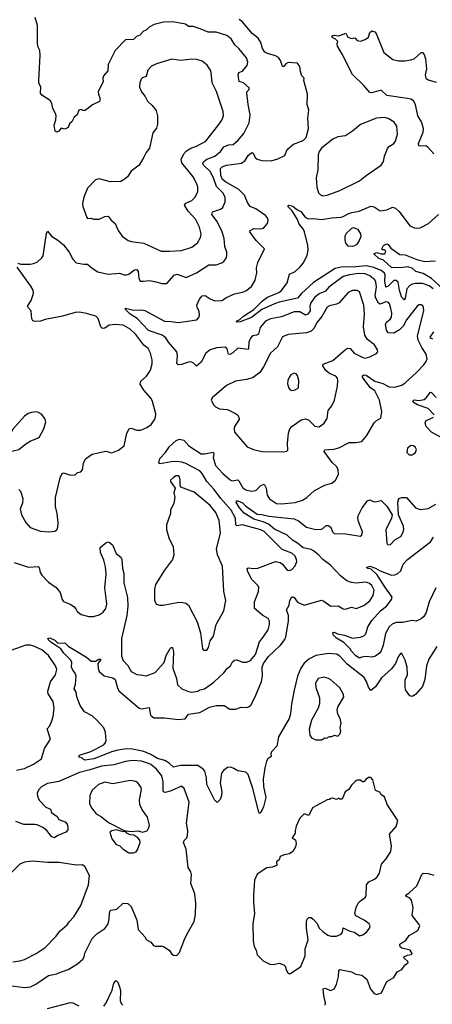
# Model space of a CAD drawing. Extents: x 2056909 to 2160450, y 827444 to 1016825.
# Tile 484 of 501: x 2137533 to 2141131, y 989321 to 997915. Entities that reach past the tile are written whole.
import ezdxf

# ---------------------------------------------------------------- set-up
doc = ezdxf.new("R2010")
doc.units = 0

msp = doc.modelspace()

# ---------------------------------------------------------------- linework, layer by layer
at = {"layer": '0CON10XD'}
for points in [[(2139106, 997836), (2139045, 997855.7), (2139005, 997856), (2138977.5, 997875), (2138867.8, 997897.8), (2138786.3, 997893.7), (2138705, 997872.5), (2138660.7, 997849.3), (2138635, 997824.2), (2138613.3, 997815), (2138579.1, 997780.9), (2138550.7, 997769.3), (2138525, 997741.4), (2138455, 997740), (2138365, 997646.2), (2138304.2, 997525), (2138302.5, 997467.5), (2138263.3, 997425), (2138257.5, 997405), (2138260, 997375), (2138218, 997285), (2138218.8, 997265), (2138233.8, 997225), (2138228.3, 997201.7), (2138167.7, 997172.3), (2138105, 997123.3), (2138085, 997122.5), (2138065, 997130), (2138047.5, 997125), (2138032.5, 997085), (2138006.7, 997065), (2137986.7, 997023.3), (2137967.5, 997005), (2137956.4, 996973.6), (2137925, 996960), (2137895, 996967.5), (2137875, 996942.5), (2137856.7, 996933.3), (2137842.9, 996942.9), (2137834.6, 996995), (2137848.7, 997041.3), (2137850, 997075), (2137845, 997097.5), (2137821.2, 997141.2), (2137813.8, 997185), (2137799.5, 997209.5), (2137725, 997257.5), (2137713.3, 997275), (2137717.5, 997325), (2137700, 997365), (2137698.1, 997385), (2137710, 997605), (2137707.5, 997645), (2137692.5, 997675), (2137687.1, 997705), (2137686.9, 997865), (2137667.5, 997935)], [(2139076.2, 995295), (2139094.2, 995315), (2139099.4, 995335), (2139096.9, 995366.9), (2139079.2, 995405), (2139078, 995425), (2139099.4, 995475), (2139125, 995504.2), (2139148.8, 995508.8), (2139195, 995477.5), (2139235, 995462.5), (2139295, 995463.8), (2139335, 995490), (2139405, 995522.9), (2139475, 995536.9), (2139505, 995550), (2139552.8, 995587.2), (2139587.6, 995642.4), (2139599.4, 995705), (2139599.2, 995750.8), (2139610, 995795), (2139667.5, 995915), (2139595, 995987.1), (2139540, 996065), (2139543.3, 996075), (2139575, 996092.9), (2139635, 996090), (2139658.8, 996095), (2139694.3, 996135), (2139699.5, 996165), (2139693.5, 996185), (2139675, 996207.3), (2139591.1, 996265), (2139543.6, 996283.6), (2139520, 996320), (2139493.5, 996385), (2139445, 996434.3), (2139328.9, 996498.9), (2139301, 996521), (2139286, 996555), (2139283, 996617), (2139297.8, 996632.3), (2139335, 996644.6), (2139468.1, 996661.9), (2139498.9, 996685), (2139525, 996730.8), (2139556, 996756), (2139570, 996750), (2139585, 996711.2), (2139605, 996698), (2139645, 996686.2), (2139725, 996682), (2139785, 996700), (2139845, 996730), (2139865, 996783.3), (2139921.2, 996828.8), (2140005, 996861.2), (2140032.3, 996887.7), (2140051.4, 996965), (2140044.2, 997055), (2140054, 997125), (2140038.6, 997175), (2140042.2, 997265), (2140010, 997385), (2140014, 997405), (2139992, 997425), (2139983, 997463), (2139975, 997507.5), (2139955.7, 997535.7), (2139875, 997540.6), (2139855, 997531.4), (2139835, 997506.9), (2139825, 997507.5), (2139808.5, 997558.5), (2139788.6, 997585), (2139765, 997598.8), (2139695, 997618.9), (2139671.7, 997631.8), (2139649.6, 997665), (2139635.8, 997715.8), (2139611.5, 997755), (2139558.9, 997795), (2139475.8, 997895.8), (2139447.6, 997917.6)], [(2137515, 995790), (2137542, 995782), (2137625, 995780.8), (2137654.1, 995785.9), (2137685, 995798.8), (2137725, 995836.7), (2137738, 995855), (2137765, 996050), (2137775, 996070), (2137810, 996025), (2137875, 995986.2), (2137915, 995948.8), (2137964, 995885), (2137995.7, 995825.7), (2138025, 995793.3), (2138090.5, 995780.5), (2138125, 995782), (2138165, 995746.7), (2138215, 995714.2), (2138305, 995694.5), (2138401.7, 995701.7), (2138445, 995688), (2138465, 995688.6), (2138485, 995694.4), (2138535, 995733.1), (2138555, 995736), (2138565, 995717.5), (2138570.6, 995660.6), (2138584.5, 995634.5), (2138611.7, 995631.7), (2138665, 995638.1), (2138709.5, 995630.5), (2138775, 995614), (2138815, 995614), (2138880, 995685), (2138905, 995694.4), (2138985, 995664.4), (2139075, 995705.5), (2139183.1, 995776.9), (2139245, 995775.7), (2139295, 995794), (2139313.3, 995805), (2139333.3, 995835), (2139340, 995855), (2139338, 995885), (2139322.2, 995935), (2139314.5, 996005), (2139299.5, 996065), (2139254.3, 996154.3), (2139207.5, 996215), (2139215, 996237.5), (2139285, 996261.4), (2139304.5, 996275.5), (2139325.6, 996325), (2139325.5, 996365), (2139304.4, 996405), (2139248.1, 996458.1), (2139222, 996535), (2139195, 996589.1), (2139135.4, 996645), (2139130.2, 996659.8), (2139136.4, 996675), (2139165, 996698), (2139235, 996725.3), (2139284.7, 996765.3), (2139314.3, 996805.7), (2139355, 996822.3), (2139395, 996825.6), (2139436.7, 996865), (2139486.8, 996923.2), (2139534.5, 997015), (2139543.6, 997085), (2139524.2, 997175.8), (2139513.6, 997276.4), (2139513.9, 997286.1), (2139533.6, 997306.4), (2139535, 997320), (2139485, 997364), (2139445.8, 997375.8), (2139438.1, 997435), (2139445, 997454), (2139475, 997466.2), (2139517.5, 997515), (2139522.9, 997545), (2139511.3, 997581.3), (2139444.2, 997665), (2139409.2, 997695), (2139378.3, 997748.3), (2139338.1, 997778.1), (2139245, 997807.8), (2139175, 997807.5), (2139106, 997836)], [(2141145, 996743.5), (2141092.6, 996802.6), (2141074.4, 996814.4), (2141025, 996810), (2141014.2, 996815), (2141012.2, 996835), (2141052.1, 996935), (2141053.8, 996965), (2141037.1, 997025), (2141005.6, 997075.6), (2140983.4, 997175), (2140967.2, 997207.2), (2140945, 997221.2), (2140915, 997227.8), (2140735, 997252.5), (2140685, 997298.9), (2140605, 997277.5), (2140585, 997278.8), (2140535, 997340), (2140435.9, 997435.9), (2140344.4, 997615), (2140303.3, 997685), (2140300, 997705), (2140307.5, 997725), (2140287.5, 997745), (2140265, 997756.2), (2140256.2, 997765), (2140256.7, 997775), (2140275, 997779.5), (2140315, 997774.2), (2140376.7, 997796.7), (2140395, 997762), (2140425, 997752.5), (2140455, 997756.9), (2140475, 997733.3), (2140505, 997728.8), (2140545, 997741.2), (2140575.9, 997764.1), (2140585.8, 997804.2), (2140605, 997816.7), (2140629.2, 997809.2), (2140641.2, 997795), (2140707.7, 997627.7), (2140787, 997567), (2140835, 997555.7), (2140895, 997555.8), (2140945, 997564.2), (2140973.3, 997575), (2141035, 997630), (2141045, 997630), (2141060.3, 997610.3), (2141070.5, 997575), (2141080.8, 997485), (2141068.5, 997435), (2141073.5, 997405), (2141095, 997390), (2141165, 997370.8)], [(2138835, 995894.5), (2138945, 995900.9), (2139035, 995930), (2139083.2, 995966.8), (2139110.6, 996015), (2139115.6, 996045.6), (2139101.9, 996105), (2139065, 996174.2), (2139003.3, 996243.3), (2138970.9, 996295), (2138982.9, 996315), (2139035, 996336.7), (2139061.9, 996365), (2139087.5, 996415), (2139085.8, 996455), (2139071.9, 996495), (2139044.1, 996544.1), (2138946.9, 996665), (2138939.4, 996695), (2138963.1, 996745), (2138988.6, 996771.4), (2139026, 996795), (2139075, 996812.5), (2139154.7, 996855.3), (2139270.6, 996999.4), (2139295, 997038.8), (2139309.4, 997075), (2139307.1, 997115), (2139249.1, 997289.1), (2139210, 997365), (2139203.3, 997455), (2139196.9, 997475), (2139167.8, 997517.8), (2139125, 997552.9), (2139077.9, 997567.9), (2139035, 997569.4), (2138935, 997559.2), (2138860.5, 997569.5), (2138725, 997530), (2138681.7, 997508.3), (2138650, 997475), (2138635, 997420), (2138605, 997406.7), (2138593.3, 997395), (2138580, 997365), (2138576.4, 997326.4), (2138593.8, 997285), (2138626.7, 997245), (2138647.5, 997205), (2138687.7, 997167.7), (2138721.7, 997121.7), (2138734.3, 997075), (2138735.5, 997004.5), (2138725, 996967.5), (2138695, 996927.5), (2138665.9, 996794.1), (2138636.7, 996755), (2138616, 996714), (2138575, 996646.7), (2138505, 996593.3), (2138473.3, 996545), (2138452.5, 996525), (2138415, 996503.8), (2138325, 996498.8), (2138225, 996526.2), (2138195, 996517.5), (2138124.2, 996445), (2138092.9, 996365), (2138080.5, 996309.5), (2138082, 996285), (2138117.5, 996187.5), (2138125, 996180), (2138155, 996183.3), (2138175, 996173.3), (2138225, 996173.3), (2138275, 996197.5), (2138305, 996200), (2138330, 996165), (2138366, 996135), (2138390, 996075), (2138426, 996025), (2138478.1, 995988.1), (2138507.9, 995977.9), (2138615, 995965.6), (2138765, 995895.6), (2138835, 995894.5)], [(2140177.3, 996377.3), (2140215, 996383.1), (2140325, 996423.3), (2140495, 996508.2), (2140555, 996556.7), (2140683.8, 996645), (2140705, 996676.7), (2140715.6, 996725), (2140740.2, 996789.8), (2140758.3, 996811.7), (2140796, 996835), (2140810, 996855), (2140827.5, 996915), (2140820.8, 996985), (2140799.6, 997019.6), (2140745, 997054), (2140715, 997060.8), (2140645, 997054.4), (2140505, 997000), (2140435, 996941.4), (2140375, 996900.6), (2140308.6, 996891.4), (2140265, 996871.2), (2140165.8, 996794.2), (2140144, 996765), (2140136, 996736), (2140134.1, 996604.1), (2140118.6, 996535), (2140124.4, 996454.4), (2140140, 996405), (2140155.7, 996385.7), (2140177.3, 996377.3)], [(2141139.4, 995565), (2141102.4, 995592.4), (2141045, 995613.5), (2140985, 995613.7), (2140955, 995607.2), (2140935, 995595.3), (2140909.7, 995565), (2140895, 995486), (2140885, 995469.2), (2140863.3, 995495), (2140844.1, 995555), (2140834.4, 995625), (2140815, 995638.5), (2140795, 995638.8), (2140745, 995589.2), (2140725, 995580.8), (2140715.7, 995635), (2140721, 995685), (2140714.1, 995704.1), (2140686.4, 995725), (2140621.8, 995751.8), (2140555, 995768.2), (2140465, 995757.4), (2140335, 995756.1), (2140285, 995744.3), (2140095, 995620.4), (2139990.3, 995525), (2139955, 995483.6), (2139795, 995450.2), (2139754.1, 995435.9), (2139644.1, 995385.9), (2139555, 995314.6), (2139456.7, 995276.7), (2139430, 995275), (2139424.3, 995285), (2139452.5, 995297.5), (2139485, 995328.6), (2139574.8, 995385.2), (2139649.1, 995460.9), (2139695, 995493.9), (2139793.8, 995533.8), (2139815, 995551.3), (2139865, 995617.8), (2139886.7, 995693.3), (2139935, 995716.8), (2139975.4, 995755), (2140006.7, 995793.3), (2140040.2, 995859.8), (2140048.5, 995905), (2140045.4, 995945), (2140016.9, 996065), (2140005, 996089.6), (2139971.4, 996131.4), (2139955, 996171.4), (2139907.8, 996247.8), (2139872.5, 996285), (2139880, 996295), (2139915, 996288.1), (2139950, 996260), (2139985, 996242.3), (2140021.2, 996191.2), (2140047.6, 996177.6), (2140095, 996178.6), (2140165, 996170), (2140255, 996186.7), (2140337.3, 996192.7), (2140355, 996196.2), (2140402.5, 996225), (2140428.3, 996231.7), (2140492.5, 996245), (2140595, 996287.1), (2140625, 996280.8), (2140675, 996248), (2140735, 996256.2), (2140785, 996280), (2140808.8, 996268.8), (2140841.7, 996241.7), (2140936.6, 996116.6), (2140975, 996099.2), (2141005, 996094.2), (2141025, 996097.5), (2141098.8, 996135), (2141186.2, 996215)], [(2140435, 995937.5), (2140455, 995943.6), (2140475, 995955.6), (2140490.5, 995975), (2140511.9, 996025), (2140506.7, 996046.7), (2140485, 996084), (2140445, 996099.2), (2140425, 996092.5), (2140380.9, 996049.1), (2140369.5, 996025), (2140367.5, 995995), (2140374.4, 995965), (2140395, 995941.9), (2140435, 995937.5)], [(2141220.4, 995570.4), (2141125, 995655.6), (2141050.9, 995700.9), (2140988.5, 995718.5), (2140955, 995745.7), (2140918.2, 995758.2), (2140855, 995748.2), (2140775, 995752.5), (2140706.4, 995816.4), (2140665, 995831.2), (2140622.5, 995872.5), (2140645, 995883.8), (2140685, 995872), (2140718.3, 995871.7), (2140726.7, 995895), (2140715, 995906.7), (2140695, 995907.5), (2140691.2, 995915), (2140704.3, 995945), (2140735, 995958.6), (2140745, 995953.8), (2140770, 995920), (2140847.5, 995865), (2140895, 995862.5), (2140995, 995822.1), (2141065, 995803.3), (2141159.4, 995809.4)], [(2137485, 993176.8), (2137608, 993138), (2137695, 993144), (2137703.2, 993133.2), (2137710.2, 993090.2), (2137725, 993065.7), (2137785, 993006), (2137849.5, 992959.5), (2137886.2, 992915), (2137903.3, 992855), (2137915, 992837.5), (2137973.6, 992813.6), (2138005, 992792.5), (2138023.6, 992773.6), (2138035, 992750), (2138070, 992725), (2138136.4, 992706.4), (2138175, 992706.2), (2138225, 992721.2), (2138260, 992745), (2138282.5, 992775), (2138291.1, 992815), (2138287.5, 992862.5), (2138276.5, 992955), (2138286.4, 993075), (2138280.6, 993140.6), (2138266.7, 993196.7), (2138236.7, 993265), (2138235, 993307.5), (2138285, 993350), (2138305, 993356.7), (2138315, 993353.3), (2138341.2, 993331.2), (2138374, 993255), (2138413.3, 993225), (2138424, 993205), (2138427.8, 993127.8), (2138440.4, 993075), (2138441.2, 993001.2), (2138472.3, 992872.3), (2138475.4, 992795), (2138466.6, 992715), (2138419.2, 992515), (2138420.6, 992360.6), (2138435, 992322), (2138475, 992278), (2138505, 992225.8), (2138555, 992200.6), (2138585, 992195.6), (2138635, 992188), (2138715, 992218), (2138792.2, 992305), (2138809.4, 992365), (2138845, 992426.2), (2138855, 992436.2), (2138865, 992436.2), (2138875.4, 992395.4), (2138868.2, 992255), (2138900.5, 992165), (2138909.5, 992109.5), (2138945.4, 992075.4), (2139005, 992052.2), (2139035, 992046.9), (2139085, 992053.3), (2139105, 992065.6), (2139145, 992075.6), (2139226.4, 992133.6), (2139314.2, 992215), (2139344.6, 992255.4), (2139371.2, 992275), (2139389.5, 992310.5), (2139405, 992323.8), (2139425, 992328.8), (2139475, 992308.5), (2139515, 992308.9), (2139545, 992323.3), (2139588.8, 992375), (2139624.4, 992485), (2139655, 992525.8), (2139699.2, 992590.8), (2139711.8, 992635), (2139711.2, 992665), (2139698.4, 992688.4), (2139653.7, 992713.7), (2139580.8, 992775), (2139579.2, 992835), (2139615.8, 992925), (2139618.3, 992958.3), (2139612.5, 992975), (2139557.9, 993027.9), (2139522.9, 993095), (2139516.7, 993125), (2139525, 993131.2), (2139575, 993125.5), (2139610.6, 993129.4), (2139765, 993186), (2139805, 993176.7), (2139825, 993163.8), (2139865, 993110), (2139885, 993107.1), (2139905, 993117.5), (2139935, 993148), (2139949.4, 993185), (2139948.1, 993205), (2139935, 993232.5), (2139905, 993260), (2139821.5, 993291.5), (2139665, 993447.9), (2139635, 993462.9), (2139508.6, 993498.6), (2139475, 993507.1), (2139425, 993496.9), (2139416.2, 993505), (2139413.3, 993565), (2139377, 993635), (2139287.6, 993735), (2139229.7, 993815), (2139164.8, 993884.8), (2139125, 993954.6), (2139105, 993977.5), (2138975.2, 994045.2), (2138945, 994054.2), (2138905, 994059.4), (2138855, 994056.5), (2138757.7, 994037.7), (2138746.2, 994045), (2138755.8, 994085), (2138802.8, 994137.2), (2138839.7, 994190.3), (2138898.3, 994241.7), (2138925, 994254), (2138964.4, 994244.4), (2139007.5, 994195), (2139115, 994126.5), (2139145, 994125.4), (2139219.7, 994139.7), (2139225.5, 994125.5), (2139220, 994095), (2139240.9, 994025), (2139303.6, 993955), (2139367.6, 993897.6), (2139385, 993890), (2139435, 993898.1), (2139445, 993890), (2139479.1, 993829.1), (2139505, 993812.2), (2139555, 993798.9), (2139592, 993805), (2139635, 993850.6), (2139665, 993860.8), (2139681.1, 993825), (2139690.5, 993765), (2139712.6, 993732.6), (2139772.7, 993692.7), (2139815, 993689.1), (2139935, 993702.5), (2139998.6, 993721.4), (2140036.4, 993743.6), (2140104.5, 993805.5), (2140195, 993853.3), (2140255, 993870), (2140287.5, 993895), (2140314.2, 993945.8), (2140309.7, 993989.7), (2140295.8, 994015), (2140259.1, 994049.1), (2140188.8, 994145), (2140195, 994161.2), (2140230, 994165), (2140273.2, 994166.8), (2140315, 994176.9), (2140405, 994226), (2140465, 994223.8), (2140516.1, 994233.9), (2140561.2, 994285), (2140622.7, 994397.3), (2140645, 994417.5), (2140682.5, 994437.5), (2140690, 994495), (2140671.9, 994595), (2140628.5, 994675), (2140593.2, 994703.2), (2140550, 994755), (2140523.5, 994795), (2140521.9, 994808.1), (2140535, 994814.3), (2140555, 994812.2), (2140629, 994759), (2140700.5, 994740.5), (2140755, 994710.3), (2140802, 994708), (2140864.6, 994725.4), (2140894.2, 994745), (2140994, 994835), (2141057.9, 994902.1), (2141078.3, 994931.7), (2141086, 994955), (2141078.6, 994995), (2141040, 995055), (2141007.1, 995117.1), (2141000.8, 995155), (2141057, 995373), (2141055, 995402.5), (2141047.1, 995417.1), (2141035, 995425.8), (2141015, 995427.5), (2140998, 995415), (2140906.5, 995295), (2140878.4, 995241.6), (2140845, 995208.2), (2140795, 995177.8), (2140745, 995182), (2140731, 995205), (2140723.2, 995255), (2140731.2, 995275), (2140765, 995302.3), (2140775, 995320), (2140777.7, 995355), (2140769.6, 995395), (2140756.5, 995435), (2140745, 995448.9), (2140725, 995453.8), (2140675, 995433.3), (2140662.4, 995442.4), (2140637.6, 995485), (2140632.6, 995505), (2140643.1, 995585), (2140639.4, 995625), (2140631.1, 995645), (2140585, 995680.8), (2140545, 995695.7), (2140485, 995699.6), (2140409.6, 995689.6), (2140355, 995674.7), (2140229.3, 995580.7), (2140199.4, 995545), (2140145, 995522), (2140106.5, 995493.5), (2140070.7, 995445), (2140063.9, 995416.1), (2140065.2, 995374.8), (2140045, 995344.1), (2140025, 995336.9), (2139975, 995366), (2139925, 995364.6), (2139815, 995322.3), (2139718.8, 995305), (2139675, 995283.3), (2139630.1, 995229.9), (2139615, 995170.6), (2139598.9, 995161.1), (2139564.1, 995155.9), (2139545.6, 995135), (2139530.5, 995099.5), (2139529.4, 995045), (2139524.2, 995035.8), (2139435, 995049.1), (2139392.6, 995007.4), (2139365, 994993.3), (2139355, 994996), (2139341.1, 995041.1), (2139325, 995057.8), (2139249.7, 995050.3), (2139195, 995034.3), (2139155.4, 995004.6), (2139115, 994927.5), (2139075, 994891.2), (2139045, 994920), (2139025, 994928.6), (2139005, 994926.9), (2138945, 994904.3), (2138914.1, 994904.1), (2138904, 994915), (2138910, 994985), (2138903.1, 995015), (2138830.2, 995100.2), (2138807, 995137), (2138775, 995161.2), (2138655, 995203.3), (2138557, 995307), (2138495.5, 995345), (2138454.2, 995385), (2138455, 995396.2), (2138525, 995380), (2138595, 995382.1), (2138625, 995376.2), (2138795, 995284.6), (2138855, 995282.2), (2138915, 995271.5), (2139076.2, 995295)], [(2137525, 993814), (2137539.3, 993799.3), (2137559.2, 993735), (2137555.6, 993694.4), (2137535.8, 993645), (2137548.6, 993595), (2137585, 993526.2), (2137625, 993483.8), (2137715, 993451.9), (2137785.8, 993444.2), (2137839.7, 993450.3), (2137856.8, 993463.2), (2137864.2, 993485), (2137866.7, 993525), (2137858.1, 993605), (2137845.7, 993665), (2137845.7, 993745), (2137884.3, 993915.7), (2137902.5, 993955), (2137915, 993960), (2137975, 993940), (2138015, 993943.3), (2138036.7, 993963.3), (2138065, 993970), (2138080, 993985), (2138090, 994045), (2138106.4, 994083.6), (2138165, 994124), (2138285, 994150), (2138335, 994136), (2138395, 994158), (2138444.3, 994195.7), (2138466.9, 994305), (2138486.2, 994343.8), (2138505, 994351.1), (2138555, 994331.4), (2138588.3, 994331.7), (2138641.2, 994355), (2138679.1, 994380.9), (2138708.3, 994421.7), (2138718, 994445), (2138720, 994475), (2138691.3, 994581.3), (2138678.5, 994608.5), (2138615, 994681.4), (2138582, 994735), (2138590.2, 994759.8), (2138639.4, 994805), (2138673.3, 994855), (2138688.6, 994911.4), (2138687.6, 994947.6), (2138674.4, 995005), (2138651.9, 995045), (2138615, 995075.5), (2138545, 995167.5), (2138495, 995215.5), (2138435, 995248.6), (2138365, 995255.7), (2138311.7, 995248.3), (2138275, 995221.9), (2138255, 995219.2), (2138240, 995235), (2138216.3, 995306.3), (2138197.6, 995327.6), (2138115, 995351.5), (2138055, 995361.1), (2138015, 995358.6), (2137905, 995326.9), (2137755, 995297.5), (2137715, 995284.2), (2137665, 995280), (2137646.4, 995286.4), (2137638.8, 995305), (2137631.2, 995375), (2137605, 995403.3), (2137601.2, 995415), (2137632.5, 995465), (2137652.5, 995525), (2137650, 995555), (2137629.5, 995589.5), (2137510, 995755)], [(2139835, 994142.5), (2139861.7, 994148.3), (2139871.7, 994158.3), (2139868.8, 994215), (2139876.9, 994305), (2139889.4, 994345), (2139905, 994365.6), (2139988.1, 994421.9), (2140025, 994432.5), (2140052, 994422), (2140107.3, 994367.3), (2140145, 994362), (2140188.8, 994395), (2140213.3, 994435), (2140224.3, 994505), (2140256, 994545), (2140277.5, 994595), (2140304.2, 994715.8), (2140308.6, 994765), (2140304.2, 994785), (2140288.6, 994805), (2140235, 994827.1), (2140203, 994853), (2140176.9, 994895), (2140180.2, 994909.8), (2140265, 994941.2), (2140375, 995036.9), (2140395, 995048.1), (2140415.4, 995045.4), (2140448.8, 995005), (2140525, 994965.7), (2140545, 994961.9), (2140585, 994971.4), (2140645, 995001.2), (2140656.7, 995015), (2140654, 995035), (2140626.6, 995076.6), (2140565, 995123.8), (2140542.4, 995162.4), (2140532.5, 995235), (2140540.9, 995345), (2140533.3, 995425), (2140495, 995538.8), (2140475, 995552.5), (2140435, 995552.9), (2140397.5, 995535), (2140319.4, 995445), (2140295, 995431.8), (2140235, 995418.8), (2140213.4, 995406.6), (2140166.3, 995323.7), (2140126.9, 995275), (2140098.7, 995221.3), (2140075, 995197.5), (2140035, 995183.3), (2139875, 995167.8), (2139825, 995147.5), (2139779.8, 995060.2), (2139719.4, 995005), (2139660, 994885), (2139627.1, 994835), (2139568, 994792), (2139515, 994775.7), (2139415, 994761.2), (2139337.1, 994722.9), (2139210, 994615), (2139202.5, 994595), (2139225, 994550), (2139240, 994535), (2139275, 994520), (2139345, 994512.5), (2139415, 994479.2), (2139432, 994465), (2139443.8, 994445), (2139446.2, 994425), (2139406.2, 994365), (2139402, 994345), (2139406, 994315), (2139517.7, 994187.7), (2139573, 994163), (2139645, 994146), (2139835, 994142.5)], [(2141135, 995126.7), (2141117.5, 995135), (2141111.3, 995145), (2141145, 995190)], [(2139905, 994680), (2139935, 994683.8), (2139956.7, 994695), (2139963.3, 994705), (2139967.5, 994765), (2139955, 994810), (2139944.1, 994824.1), (2139925, 994828.6), (2139898, 994815), (2139885, 994798.8), (2139870.6, 994765), (2139867.7, 994737.7), (2139880.5, 994700.5), (2139892.5, 994685), (2139905, 994680)], [(2141146.2, 994465), (2141095, 994522.9), (2141002.9, 994555), (2140968.6, 994575), (2140962, 994585), (2140973.6, 994596.4), (2141015, 994592), (2141059.1, 994600.9), (2141078.2, 994615), (2141115, 994662.9), (2141125, 994660.8), (2141165, 994617.7)], [(2137435, 994147.5), (2137475, 994152.5), (2137525, 994163.8), (2137585.8, 994214.2), (2137622.9, 994237.1), (2137687.9, 994262.1), (2137704.5, 994275.5), (2137741.9, 994345), (2137759.2, 994405), (2137752.5, 994435), (2137723, 994473), (2137697.7, 994487.7), (2137675, 994491.2), (2137635, 994488), (2137605, 994478), (2137573.8, 994455), (2137474.5, 994345.5), (2137443.8, 994285), (2137417.5, 994205), (2137417.5, 994165), (2137435, 994147.5)], [(2141247.4, 994247.4), (2141124, 994314), (2141076.4, 994365), (2141068.1, 994395), (2141075, 994413.3), (2141142.5, 994445)], [(2140955, 994117.5), (2140965, 994123.3), (2140985, 994137.5), (2140993.3, 994165), (2140985, 994182.5), (2140966.1, 994196.1), (2140945, 994197.5), (2140913.9, 994176.1), (2140908.3, 994138.3), (2140928.3, 994118.3), (2140955, 994117.5)], [(2139135, 992411.2), (2139165, 992412.9), (2139179.4, 992435), (2139194.2, 992495), (2139222, 992535), (2139245.8, 992635), (2139314.2, 992755), (2139329.2, 992845), (2139314.3, 992925), (2139300, 993145), (2139256.9, 993245), (2139248.1, 993295), (2139282.5, 993435), (2139271.9, 993545), (2139241.9, 993615), (2139195, 993674.3), (2139055, 993792), (2138937.5, 993835), (2138931.2, 993851.2), (2138933.3, 993895), (2138925.5, 993925), (2138915.8, 993935), (2138896.7, 993935), (2138875, 993919.2), (2138846.7, 993895), (2138846.7, 993885), (2138887.5, 993825), (2138876.7, 993785), (2138886.7, 993745), (2138876.2, 993695), (2138846.7, 993635), (2138846.7, 993605), (2138813.8, 993505), (2138813.8, 993465), (2138832.7, 993392.7), (2138870, 993315), (2138876, 993245), (2138865.7, 993204.3), (2138795, 993110), (2138717.5, 992985), (2138707.1, 992945), (2138708, 992848), (2138724.1, 992814.1), (2138755, 992806.2), (2138785, 992804), (2138905, 992829.4), (2138945, 992830.6), (2138982.1, 992822.1), (2139005, 992806), (2139080.3, 992660.3), (2139109.2, 992565), (2139126.7, 992425), (2139135, 992411.2)], [(2141171.9, 992445), (2141101.8, 992335), (2141079.2, 992275), (2141065.5, 992155.5), (2141044.3, 992095), (2140986, 992025), (2140955, 992006.7), (2140933.9, 992013.9), (2140898.8, 992065), (2140893.9, 992093.9), (2140894, 992155), (2140914.4, 992195), (2140912.5, 992265), (2140895.7, 992325), (2140865, 992383.3), (2140855, 992383.3), (2140832.5, 992355), (2140809.2, 992295), (2140775, 992250), (2140687.8, 992172.2), (2140635, 992092.5), (2140595, 992061.2), (2140575, 992088.8), (2140557.4, 992137.4), (2140535.5, 992175), (2140389.1, 992289.1), (2140325, 992359.6), (2140295, 992376.8), (2140225, 992382.7), (2140115, 992366.6), (2140055, 992333.2), (2140015, 992297.7), (2139984.7, 992255), (2139954.7, 992185), (2139926.5, 992063.5), (2139902, 991945), (2139895.3, 991855.3), (2139884.1, 991815.9), (2139790, 991655), (2139774.7, 991575.3), (2139728.1, 991525), (2139722.8, 991507.2), (2139725.5, 991484.5), (2139695.6, 991465), (2139686, 991444), (2139670, 991385), (2139654.6, 991285), (2139657.9, 991222.1), (2139679.2, 991125), (2139658.6, 991045), (2139635, 990996.7), (2139625, 990987.5), (2139618.3, 990998.3), (2139564.7, 991205), (2139525, 991328.1), (2139505, 991346.9), (2139435, 991359.5), (2139400, 991380), (2139375, 991390), (2139345, 991387.3), (2139308.9, 991361.1), (2139292.4, 991337.6), (2139280.9, 991255), (2139295.8, 991175), (2139293.8, 991145), (2139280.7, 991109.3), (2139255, 991083.3), (2139231.2, 991105), (2139165, 991240), (2139162.1, 991297.9), (2139147.5, 991357.5), (2139132.7, 991375), (2139085, 991404.7), (2138935, 991406.3), (2138875, 991390), (2138836.7, 991425), (2138798.5, 991448.5), (2138735, 991468), (2138675, 991502.4), (2138616.5, 991526.5), (2138515, 991549.4), (2138465, 991550.5), (2138389.7, 991540.2), (2138333.8, 991526.2), (2138255, 991493), (2138180, 991465), (2138105, 991451.2), (2138085, 991460), (2138075, 991473.3), (2138047.5, 991477.5), (2138055, 991495.8), (2138151.7, 991528.3), (2138265, 991586.9), (2138280.5, 991605), (2138286.1, 991623.9), (2138280.7, 991695), (2138266.2, 991735), (2138209.2, 991799.2), (2138165, 991839.7), (2138096.9, 991875), (2138058.9, 991928.9), (2138031.2, 992005), (2138024.1, 992045), (2138008.8, 992075), (2138018.5, 992115), (2138024.2, 992185), (2138015, 992212.5), (2137995, 992236.7), (2137985, 992262.5), (2137986.1, 992303.9), (2137980, 992325), (2137916.2, 992385), (2137891.2, 992425), (2137805, 992483.1), (2137782, 992505), (2137777.5, 992515), (2137795, 992520), (2137838.8, 992498.8), (2137865, 992473.8), (2137925, 992475.8), (2137955.8, 992445.8), (2138115, 992350.8), (2138155, 992316.9), (2138194.2, 992315.8), (2138222.5, 992335), (2138236.7, 992335), (2138236.7, 992325), (2138213.8, 992296.2), (2138216.4, 992253.6), (2138226.7, 992225), (2138268.3, 992188.3), (2138345, 992170.6), (2138365, 992157.1), (2138384.5, 992084.5), (2138398.1, 992058.1), (2138575, 991905.8), (2138595, 991900.8), (2138662.5, 991912.5), (2138674.4, 991845), (2138703.1, 991823.1), (2138795, 991822.5), (2138915, 991806.9), (2138975, 991814.2), (2139005.7, 991854.3), (2139105, 991868.1), (2139188.6, 991915), (2139250.1, 991929.9), (2139315, 991930), (2139365, 991898.6), (2139415, 991898), (2139465, 991913.8), (2139515, 991913.3), (2139535, 991920), (2139547.3, 991932.7), (2139585.7, 992005), (2139641.2, 992138.8), (2139649.7, 992185), (2139648.1, 992265), (2139658.5, 992295), (2139703, 992357), (2139806.6, 992455), (2139845, 992504.5), (2139855, 992527.5), (2139876.7, 992665), (2139875.6, 992715), (2139859.2, 992765), (2139882.9, 992805), (2139888.9, 992845), (2139905, 992877.5), (2139915, 992878.8), (2139925, 992871.2), (2139955, 992831.4), (2140015, 992806), (2140165, 992847.5), (2140185, 992840), (2140245, 992796.7), (2140310.7, 992799.3), (2140355, 992772.5), (2140375, 992768.8), (2140425, 992786.2), (2140467, 992777), (2140535, 992802.5), (2140585.9, 992844.1), (2140615, 992888.8), (2140623.1, 992935), (2140605, 992977.8), (2140582, 992995), (2140555, 993004.4), (2140465, 992997.1), (2140425, 993002.5), (2140385, 993018.6), (2140330, 993060), (2140244.6, 993155), (2140175, 993203.1), (2140138.8, 993245), (2140095, 993278.5), (2140075, 993289.7), (2140005, 993306.7), (2139955, 993347.2), (2139912.2, 993372.2), (2139864.9, 993414.9), (2139755, 993469.5), (2139703.3, 993513.3), (2139655, 993533.8), (2139575, 993555.7), (2139491.7, 993608.3), (2139449.2, 993655), (2139421.1, 993705), (2139423.8, 993715), (2139435, 993716), (2139475, 993698.8), (2139501, 993671), (2139605, 993599.4), (2139645, 993597.2), (2139705, 993582.2), (2139925, 993559.6), (2139965, 993540.9), (2140035, 993486.4), (2140105, 993468.5), (2140155, 993465.5), (2140177.1, 993475), (2140205, 993500), (2140221.5, 993501.5), (2140245, 993485.8), (2140260.5, 993445), (2140275, 993431.1), (2140376.8, 993426.8), (2140503, 993407), (2140517.5, 993415), (2140523.3, 993445), (2140486.9, 993535), (2140481.9, 993565), (2140485.6, 993584.4), (2140519.4, 993655), (2140565, 993716.2), (2140585, 993723.3), (2140615, 993708.8), (2140635, 993706.2), (2140685, 993720), (2140735, 993670), (2140780, 993595), (2140776.2, 993565), (2140727.3, 993462.7), (2140733.3, 993345), (2140740, 993335), (2140765, 993332.5), (2140805.8, 993374.2), (2140856, 993405), (2140874, 993435), (2140882, 993465), (2140880, 993495), (2140836.2, 993595), (2140830.8, 993705), (2140840, 993735), (2140865, 993746.2), (2140905, 993743.8), (2140986, 993655), (2141025, 993641.1), (2141095, 993649.1), (2141162.3, 993687.7)], [(2141161, 992955), (2141103.8, 992835), (2141078.3, 992741.7), (2141057.1, 992705), (2141035, 992685.7), (2140990, 992665), (2140955, 992671.2), (2140875, 992654.7), (2140815, 992652.7), (2140781.1, 992638.9), (2140755, 992614.6), (2140721.5, 992558.5), (2140702.5, 992455), (2140685, 992406.2), (2140670.8, 992385), (2140635, 992360.8), (2140605, 992351.2), (2140555, 992356.7), (2140515, 992350), (2140495, 992343.8), (2140465, 992362), (2140425, 992403.3), (2140416.2, 992425), (2140359.2, 992479.2), (2140297, 992517), (2140266.7, 992545), (2140263.3, 992566.7), (2140275, 992570), (2140305.5, 992555.5), (2140365, 992543.8), (2140435, 992516.9), (2140505, 992526.7), (2140532.8, 992537.2), (2140550.8, 992555), (2140568.5, 992615), (2140605, 992671.4), (2140680.4, 992755), (2140735, 992799.6), (2140776.2, 992855), (2140780.9, 992875), (2140776.4, 992885), (2140723.2, 992955), (2140649.3, 993069.3), (2140598.7, 993118.7), (2140567.5, 993125), (2140556.7, 993135), (2140587.5, 993145), (2140635, 993129.5), (2140675, 993104.4), (2140775, 993067.8), (2140805, 993070), (2140829.3, 993080.7), (2140855.3, 993104.7), (2140878.3, 993161.7), (2140914.4, 993205), (2141115, 993357.5), (2141140.4, 993399.6)], [(2137505, 991366.1), (2137575, 991378.2), (2137653.7, 991416.3), (2137722, 991465), (2137750, 991555), (2137802.5, 991635), (2137772.5, 991725), (2137795, 991752.5), (2137814, 991795), (2137825.9, 991834.1), (2137833.8, 991905), (2137823.3, 991965), (2137782.1, 992032.1), (2137776.9, 992055), (2137800.6, 992135), (2137845, 992196.7), (2137855.5, 992244.5), (2137845.6, 992275), (2137785, 992365.6), (2137725, 992414.5), (2137655, 992447.1), (2137624.6, 992454.6), (2137585, 992454.6), (2137414.5, 992395.5)], [(2140165, 991630), (2140195, 991647.5), (2140207, 991643), (2140235, 991657.5), (2140255, 991657.5), (2140278.3, 991671.7), (2140307, 991663), (2140325, 991680), (2140332.5, 991705), (2140326.7, 991735), (2140336.2, 991775), (2140326.2, 991815), (2140306.2, 991855), (2140302, 991895), (2140306.2, 991915), (2140358.8, 992005), (2140355.9, 992025.9), (2140323.8, 992085), (2140245, 992154), (2140225, 992165.8), (2140185, 992175.7), (2140135, 992164), (2140113.3, 992125), (2140115, 992087.5), (2140148, 991995), (2140146, 991945), (2140135, 991907.5), (2140077.9, 991802.1), (2140057.7, 991722.3), (2140061.7, 991671.7), (2140077.3, 991647.3), (2140115, 991630), (2140165, 991630)], [(2137445, 989485.6), (2137575, 989467.1), (2137627.5, 989475), (2137673.6, 989496.4), (2137785, 989574.2), (2137855, 989588), (2137872.9, 989597.1), (2137955, 989626), (2138035.6, 989674.4), (2138083.8, 989715), (2138095.7, 989734.3), (2138101.1, 989768.9), (2138164.4, 989895), (2138205, 989937.1), (2138275, 989984.2), (2138301.3, 990018.7), (2138310.7, 990049.3), (2138318.6, 990135), (2138327.5, 990142.5), (2138378.3, 990151.7), (2138435, 990204.3), (2138475, 990200), (2138505.4, 990175.4), (2138554.4, 990055), (2138566.2, 989975), (2138626.1, 989906.1), (2138635, 989887.5), (2138675, 989862.5), (2138700, 989835), (2138715, 989827.5), (2138775, 989830), (2138793.6, 989823.6), (2138839.7, 989789.7), (2138860.3, 989760.3), (2138875, 989750), (2138903.6, 989746.4), (2138925, 989773.8), (2138973.8, 989896.2), (2139005, 989958), (2139055.5, 990045), (2139066.2, 990105), (2139069.1, 990205), (2139059.4, 990285), (2139025.7, 990375), (2139032.2, 990455), (2139025, 990478.8), (2139001.4, 990515), (2138984, 990675), (2138962, 990735), (2138968.3, 990751.7), (2138990.8, 990775), (2138997.1, 990795), (2138999.4, 990835), (2138988.7, 990901.3), (2139010.8, 991085), (2138968, 991205), (2138945, 991224), (2138854.2, 991184.2), (2138805, 991170), (2138791.9, 991171.9), (2138784.5, 991184.5), (2138784, 991264), (2138771.5, 991315), (2138724.4, 991375), (2138675, 991414.6), (2138655, 991423.1)], [(2138655, 991423.1), (2138595, 991444.2), (2138515, 991450.6), (2138455, 991441.8), (2138355, 991412), (2138245, 991401.2), (2138145, 991366.8), (2138055, 991345.9), (2137873.2, 991266.8), (2137775, 991248.2), (2137725, 991222.9), (2137699.3, 991195), (2137685.4, 991165), (2137687.7, 991137.7), (2137702.1, 991102.1), (2137761.6, 991041.6), (2137800, 991025), (2137810.8, 990995), (2137859.2, 990959.2), (2137873.3, 990933.3), (2137930, 990915), (2137946.2, 990895), (2137953.8, 990865), (2137952, 990845), (2137935, 990823.3), (2137865, 990793.8), (2137837.5, 990775), (2137811.7, 990781.7), (2137785.8, 990815.8), (2137769.2, 990839.2), (2137735, 990864.2), (2137685, 990886.9), (2137665, 990891.5), (2137569.7, 990889.7), (2137498.1, 990918.1)], [(2138605, 990824), (2138643.6, 990836.4), (2138660, 990865), (2138664.3, 990885.7), (2138648.6, 990955), (2138597.1, 991025), (2138580, 991065), (2138577.1, 991105), (2138594.3, 991195), (2138590.8, 991215), (2138562, 991255), (2138545, 991265.6), (2138495, 991275.6), (2138345, 991245.6), (2138275, 991261.1), (2138219.3, 991240.7), (2138165, 991191.2), (2138144, 991145), (2138141.2, 991075), (2138158.8, 991035), (2138200, 990985), (2138245, 990958), (2138307.7, 990907.7), (2138445, 990837.5), (2138505, 990828.6), (2138565, 990835.4), (2138605, 990824)], [(2139885, 989586.7), (2139895, 989590), (2139985, 989650), (2140022.2, 989745), (2140022.5, 989805), (2140047.1, 989885), (2140032.9, 989985), (2140034.2, 990045.8), (2140040, 990065), (2140055, 990080), (2140075, 990078), (2140091.2, 990065), (2140127.3, 990027.3), (2140145, 989986.7), (2140175, 989956.2), (2140220, 989925), (2140245, 989915.7), (2140295, 989916), (2140337.3, 989932.7), (2140348.8, 989951.2), (2140355, 989987.5), (2140405, 989962), (2140451.7, 989951.7), (2140495, 989918.8), (2140525, 989928.8), (2140560, 989955), (2140583.8, 989985), (2140588, 990005), (2140581.2, 990025), (2140537, 990057), (2140465, 990092.5), (2140456.7, 990115), (2140468, 990165), (2140486, 990205), (2140503.8, 990225), (2140545.5, 990254.5), (2140552.9, 990267.1), (2140556.2, 990365), (2140578.3, 990391.7), (2140626.9, 990413.1), (2140651.2, 990435), (2140670, 990465), (2140688.8, 990545), (2140728.9, 990591.1), (2140768.6, 990655), (2140774.3, 990705.7), (2140758, 990805), (2140815, 990873.3), (2140830, 990925), (2140736.2, 991065), (2140713.6, 991133.6), (2140685, 991150), (2140673.6, 991173.6), (2140636.4, 991186.4), (2140611.7, 991281.7), (2140595, 991300), (2140575, 991300), (2140553.6, 991286.4), (2140535, 991262.5), (2140523.3, 991263.3), (2140505, 991277.5), (2140475, 991276.7), (2140457.5, 991265), (2140427.5, 991235), (2140403, 991197), (2140372.5, 991175), (2140345, 991112.5), (2140325, 991112.5), (2140315, 991120), (2140295, 991110), (2140265, 991120), (2140245, 991117.5), (2140235, 991107.5), (2140215, 991106.7), (2140085, 991036.7), (2140055, 990968.8), (2140015, 990984), (2139976.2, 990945), (2139942.5, 990875), (2139934.2, 990835), (2139934.3, 990815), (2139908.8, 990775), (2139938.3, 990758.3), (2139944.2, 990725), (2139938, 990695), (2139916.1, 990653.9), (2139885.9, 990634.1), (2139840, 990625), (2139805, 990610), (2139795, 990582.5), (2139773.3, 990565), (2139775, 990533.3), (2139735, 990518.7), (2139688.1, 990511.9), (2139605, 990457.5), (2139581.5, 990405), (2139573.1, 990275), (2139572.2, 990215), (2139581.4, 990115), (2139565.8, 990025), (2139567.5, 989875), (2139578, 989825), (2139594.3, 989794.3), (2139604.4, 989754.4), (2139655, 989700), (2139715, 989671.2), (2139745, 989670), (2139795, 989679.2), (2139837.5, 989665), (2139848.8, 989655), (2139860, 989615), (2139872.5, 989595), (2139885, 989586.7)], [(2138525, 990643.8), (2138547.3, 990652.7), (2138560.5, 990669.5), (2138583.8, 990735), (2138580, 990755), (2138563.1, 990775), (2138527.9, 990797.9), (2138495, 990801.2), (2138467.5, 990815), (2138455, 990830), (2138435, 990827.5), (2138374, 990844), (2138335, 990835.7), (2138320, 990825), (2138336.7, 990765), (2138372.5, 990715), (2138405, 990703.3), (2138434.2, 990674.2), (2138485, 990643.8), (2138525, 990643.8)], [(2137473.4, 989693.4), (2137535, 989700.9), (2137575, 989713.1), (2137676, 989765), (2137753.9, 989816.1), (2137848.1, 989911.9), (2137886.4, 989963.6), (2137946, 990015), (2137966.2, 990045), (2138005.8, 990085), (2138065, 990183.3), (2138132, 990365), (2138140, 990445), (2138100, 990525), (2138077.3, 990537.3), (2138025, 990536), (2137877.9, 990557.9), (2137775, 990557.8), (2137645, 990570), (2137575, 990562), (2137534.2, 990545.8), (2137445, 990453.8)], [(2140875, 989864.4), (2140898.8, 989875), (2140928.7, 989921.3), (2141005.5, 989964.5), (2141022, 990005), (2141017.9, 990017.9), (2140955.9, 990095.9), (2140964.5, 990165), (2140950.4, 990230.4), (2140935, 990247.8), (2140900, 990265), (2140900, 990275), (2140930.8, 990295), (2140996, 990355), (2141040, 990455), (2141052.5, 990465), (2141095, 990463.8), (2141145, 990448.6)], [(2140197.4, 989312.6), (2140200.6, 989335), (2140184.6, 989394.6), (2140180.4, 989455), (2140195, 989462.7), (2140245, 989441.8), (2140273.9, 989456.1), (2140296.7, 989495), (2140313.5, 989565), (2140317.1, 989612.9), (2140326, 989624), (2140425, 989604.3), (2140465.6, 989585.6), (2140516.7, 989575), (2140560, 989540), (2140593, 989453), (2140623.3, 989415), (2140645, 989406.7), (2140687.3, 989422.7), (2140735, 989520), (2140795.7, 989554.3), (2140825.8, 989604.2), (2140865.6, 989624.4), (2140893.6, 989666.4), (2140920, 989685), (2140918, 989695), (2140886.2, 989725), (2140883.8, 989735), (2140915, 989750), (2140947.5, 989755), (2140955.8, 989764.2), (2140937.5, 989795), (2140865, 989811.5), (2140851.6, 989821.6), (2140846.9, 989845), (2140875, 989864.4)], [(2138265, 989305.4), (2138287.2, 989332.8), (2138338.5, 989445), (2138352.5, 989505), (2138375, 989528.8), (2138388.6, 989515), (2138406.9, 989465), (2138411.8, 989435), (2138407.9, 989355), (2138417.3, 989327.3), (2138432, 989315)], [(2137776.2, 989283.8), (2137975, 989336.9), (2137995, 989333.6), (2138048.2, 989308.2)]]:
    msp.add_lwpolyline(points, dxfattribs=at)

doc.saveas('drawing.dxf')
